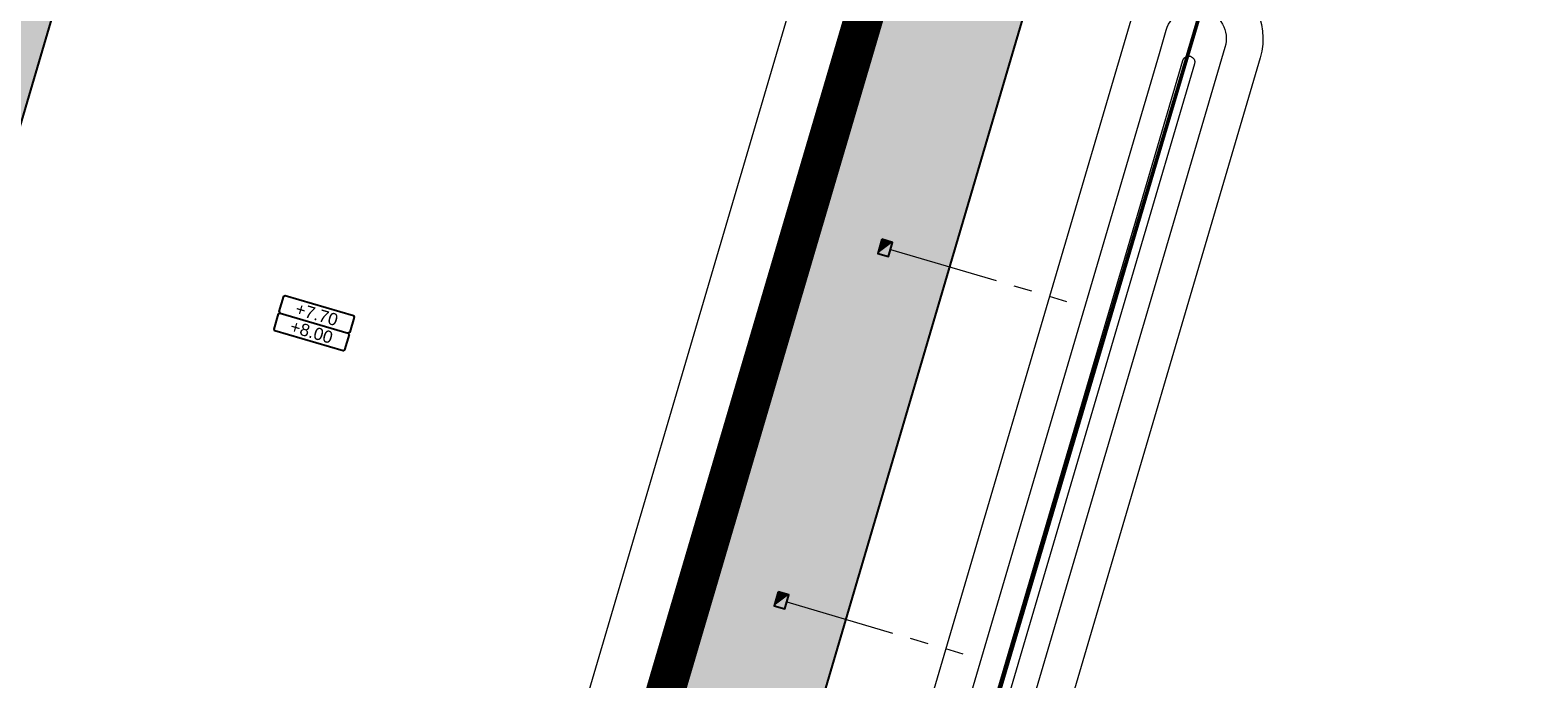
# Model space of a CAD drawing. Extents: x 98477 to 100410, y 398052 to 398969.
# Tile 369 of 374: x 98694 to 98756, y 398677 to 398703. Entities that reach past the tile are written whole.
import ezdxf
from ezdxf.enums import TextEntityAlignment as Align

# ---------------------------------------------------------------- set-up
doc = ezdxf.new("R2010")
doc.units = 0
doc.linetypes.add('AL-NUTSTRACE', pattern=[17, 5, -3.5, 0, -3.5, 5])
doc.linetypes.add('RI-RWA', pattern=[8.25, 4.5, -0.75, 0.75, -0.75, 0.75, -0.75])
for name, color, linetype, lineweight in [('N-GW-hoogtelijn laagte NAP +6.50', 110, 'AL-HOOGTELIJN +6.50', 18), ('N-GW-hoogtelijn laagte NAP +7.00', 100, 'AL-HOOGTELIJN +7.00', 18), ('N-GW-insteek', 60, 'Continuous', 18), ('N-KO-kantbegrenzing grondwerk', 70, 'Continuous', 25), ('N-KO-kantverharding', 2, 'Continuous', 25), ('N-RI-RWA kolkaansluitleiding', 132, 'RI-RWA', 18), ('N-RI-straatkolk', 7, 'Continuous', 25), ("N-VH-arcering 'MAT' grijs 251", 251, 'Continuous', 18), ('N-VH-arcering printbeton', 8, 'Continuous', 9), ('X-AL-afwerkhoogte', 4, 'Continuous', 30), ('X-AL-nutstrace VERWERKT', 252, 'AL-NUTSTRACE', 18), ('X-AL-planhoogte brm', 10, 'Continuous', 25), ('X-AL-planhoogte wrm', 252, 'Continuous', 25), ('X-AL-rapporttekening blauw', 125, 'Continuous', 25), ('X-AL-werkgrens', 4, 'AL-WERKGRENS', 50)]:
    doc.layers.add(name, color=color, linetype=linetype, lineweight=lineweight)
doc.layers.add('X-AL-contourlijnen', color=30, linetype='Continuous', plot=False)
doc.styles.add('CS Annotative', font='arial.ttf')
doc.styles.get("Standard").update_dxf_attribs({"font": 'txt.shx'})
doc.linetypes.add('AL-HOOGTELIJN +6.50', pattern='A,7.5,-1.5,["+6.50",Standard,S=0.9,R=0,X=-0.3,Y=-0.45],-4.5,22.5', length=36)
doc.linetypes.add('AL-HOOGTELIJN +7.00', pattern='A,7.5,-1.5,["+7.00",Standard,S=0.9,R=0,X=-0.3,Y=-0.45],-4.5,22.5', length=36)
doc.linetypes.add('AL-WERKGRENS', pattern='A,1.25,[67,NLCS.shx,S=1.25,R=0,X=0,Y=0],1.25,-1', length=3.5)

# ---------------------------------------------------------------- blocks, each defined once
blk = doc.blocks.new('*U280')
at = {"layer": 'X-AL-planhoogte brm', "flags": 128}
blk.add_lwpolyline([(-7.249999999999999, 3.75), (-7.499999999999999, 4), (-7.5, 7.25), (-7.25, 7.5), (7.25, 7.5), (7.5, 7.25), (7.5, 4), (7.25, 3.75)], dxfattribs=at)
at = {"layer": 'X-AL-planhoogte wrm', "flags": 128}
blk.add_lwpolyline([(7.5, 3.5), (7.5, 0.25), (7.25, 0), (-7.25, 0), (-7.5, 0.25), (-7.5, 3.5), (-7.25, 3.75), (7.25, 3.75)], close=True, dxfattribs=at)
at = {"layer": 'X-AL-planhoogte brm', "style": 'CS Annotative'}
blk.add_attdef('OMSCHRIJVING_afwerk', text='', height=2.5, dxfattribs=at).set_placement((0, 5.625), align=Align.MIDDLE_CENTER)
at = {"layer": 'X-AL-planhoogte wrm', "style": 'CS Annotative'}
blk.add_attdef('HOOGTE_eind', text='', height=2.5, dxfattribs=at).set_placement((0, 1.875), align=Align.MIDDLE_CENTER)
blk = doc.blocks.new('*U785')
blk.add_lwpolyline([(-0.655716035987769, 1.756605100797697), (-1.502740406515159, -1.121336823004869), (0.655716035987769, -1.756605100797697), (1.502740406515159, 1.121336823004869)], close=True)
blk.add_solid([(-0.655716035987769, 1.756605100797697), (1.502740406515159, 1.121336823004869), (-0.655716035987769, 1.756605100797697), (-1.502740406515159, -1.121336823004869)])
blk = doc.blocks.new('*U786')
blk.add_lwpolyline([(-0.655716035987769, 1.756605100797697), (-1.502740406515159, -1.121336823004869), (0.655716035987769, -1.756605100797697), (1.502740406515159, 1.121336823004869)], close=True)
blk.add_solid([(-0.655716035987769, 1.756605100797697), (1.502740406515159, 1.121336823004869), (-0.655716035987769, 1.756605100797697), (-1.502740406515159, -1.121336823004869)])

msp = doc.modelspace()

# ---------------------------------------------------------------- hatches: boundary and pattern name
at = {"layer": "N-VH-arcering 'MAT' grijs 251"}
h = msp.add_hatch(color=256, dxfattribs=at)
h.dxf.hatch_style = 1
edge = h.paths.add_edge_path()
edge.add_line((98697.29793046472, 398710.9331567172), (98673.55490959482, 398717.9211077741))
edge.add_line((98673.55490959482, 398717.9211077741), (98649.3322317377, 398725.0502295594))
edge.add_line((98649.3322317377, 398725.0502295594), (98626.54852484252, 398731.7558391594))
edge.add_line((98626.54852484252, 398731.7558391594), (98620.19584206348, 398710.1712747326))
edge.add_line((98620.19584206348, 398710.1712747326), (98657.84891556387, 398699.0893725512))
edge.add_arc((98657.35481801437, 398697.4105730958), 1.750000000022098, -16.400000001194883, 73.59999999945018, ccw=False)
edge.add_line((98659.03361746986, 398696.9164755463), (98653.9448376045, 398679.6262848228))
edge.add_line((98653.9448376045, 398679.6262848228), (98661.34096379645, 398677.4494865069))
edge.add_line((98661.34096379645, 398677.4494865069), (98660.60100529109, 398680.5081083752))
edge.add_arc((98665.21782004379, 398681.6250334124), 4.74999999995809, 163.6000000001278, 193.6000000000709, ccw=False)
edge.add_line((98660.66107866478, 398682.9661553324), (98664.30984432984, 398695.3635975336))
edge.add_arc((98665.98864378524, 398694.8694999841), 1.749999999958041, 73.5999999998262, 163.5999999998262, ccw=False)
edge.add_line((98666.48274133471, 398696.5482994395), (98667.2022268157, 398696.3365433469))
edge.add_line((98667.2022268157, 398696.3365433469), (98690.94524768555, 398689.3485922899))
edge.add_line((98690.94524768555, 398689.3485922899), (98697.29793046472, 398710.9331567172))
h.paths.add_polyline_path([(98660.64344900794, 398705.0425719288), (98630.4250588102, 398713.9363278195), (98628.2666023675, 398714.5715960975), (98630.94884620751, 398723.6850788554), (98671.71969012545, 398711.6855669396), (98690.42631262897, 398706.1799085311), (98687.74406878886, 398697.0664257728), (98669.03744628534, 398702.5720841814)], flags=16)
h = msp.add_hatch(color=256, dxfattribs=at)
h.dxf.hatch_style = 1
edge = h.paths.add_edge_path()
edge.add_line((98718.43378268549, 398647.9807238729), (98740.4324578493, 398722.7258099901))
edge.add_arc((98746.18834169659, 398721.0317612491), 6.000000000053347, 82.37631153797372, 163.5999999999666, ccw=False)
edge.add_line((98746.98433882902, 398726.9787259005), (98729.43353248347, 398729.3278892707))
edge.add_arc((98728.63753535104, 398723.3809246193), 5.999999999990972, -16.400000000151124, 82.37631153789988, ccw=False)
edge.add_line((98734.39341919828, 398721.6868758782), (98714.44365963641, 398653.9034077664))
edge.add_arc((98708.9276042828, 398655.5268711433), 5.750000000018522, 238.5999999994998, 343.5999999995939, ccw=False)
edge.add_line((98705.93179889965, 398650.618954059), (98682.96341873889, 398664.6389131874))
edge.add_line((98682.96341873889, 398664.6389131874), (98663.71975019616, 398676.3852986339))
edge.add_arc((98658.37940146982, 398667.6364029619), 10.24999999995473, 58.60000000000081, 73.59999999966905)
edge.add_line((98661.2734014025, 398677.4693712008), (98653.9448376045, 398679.6262848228))
edge.add_line((98653.9448376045, 398679.6262848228), (98652.69138276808, 398675.367410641))
edge.add_line((98652.69138276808, 398675.367410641), (98650.4694978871, 398667.8180934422))
edge.add_line((98650.4694978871, 398667.8180934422), (98633.21843489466, 398609.2040096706))
edge.add_arc((98628.6616935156, 398610.5451315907), 4.749999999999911, 253.5999999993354, 343.59999999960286, ccw=False)
edge.add_line((98627.32057159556, 398605.9883902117), (98591.63409174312, 398616.4914924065))
edge.add_line((98591.63409174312, 398616.4914924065), (98590.13768202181, 398611.4071283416))
edge.add_line((98590.13768202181, 398611.4071283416), (98624.46149638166, 398601.3050804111))
edge.add_line((98624.46149638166, 398601.3050804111), (98625.82416187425, 398600.9040261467))
edge.add_arc((98624.48303995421, 398596.3472847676), 4.750000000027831, -16.400000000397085, 73.59999999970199, ccw=False)
edge.add_line((98629.03978133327, 398595.0061628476), (98623.11061073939, 398574.8605693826))
edge.add_arc((98618.55386936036, 398576.2016913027), 4.749999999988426, 253.6000000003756, 343.59999999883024, ccw=False)
edge.add_line((98617.21274744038, 398571.6449499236), (98607.57164199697, 398574.4824815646))
edge.add_line((98607.57164199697, 398574.4824815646), (98591.46406188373, 398519.7536193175))
edge.add_line((98591.46406188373, 398519.7536193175), (98590.85321516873, 398517.6781402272))
edge.add_arc((98592.05235763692, 398517.3252134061), 1.250000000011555, 163.6000000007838, 293.1520675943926)
edge.add_arc((98619.96762949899, 398452.0432281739), 69.74999999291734, 95.80614527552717, 113.1520675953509, ccw=False)
edge.add_line((98612.91151005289, 398521.4354012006), (98618.30363164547, 398539.7562586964))
edge.add_line((98618.30363164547, 398539.7562586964), (98653.28573814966, 398658.6152601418))
edge.add_line((98653.28573814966, 398658.6152601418), (98656.01129096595, 398667.8758941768))
edge.add_arc((98660.56803234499, 398666.5347722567), 4.750000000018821, 58.59999999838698, 163.5999999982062, ccw=False)
edge.add_line((98663.04282809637, 398670.5891385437), (98680.49481789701, 398659.9363984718))
edge.add_line((98680.49481789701, 398659.9363984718), (98683.5437588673, 398658.0753169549))
edge.add_line((98683.5437588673, 398658.0753169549), (98686.6547666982, 398656.176349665))
edge.add_line((98686.6547666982, 398656.176349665), (98649.88495474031, 398531.2431785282))
edge.add_line((98649.88495474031, 398531.2431785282), (98654.9693187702, 398529.7467688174))
edge.add_line((98654.9693187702, 398529.7467688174), (98655.60458704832, 398531.90522526))
edge.add_line((98655.60458704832, 398531.90522526), (98658.42800161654, 398541.4983650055))
edge.add_line((98658.42800161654, 398541.4983650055), (98659.13385525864, 398543.8966499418))
edge.add_line((98659.13385525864, 398543.8966499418), (98662.66312346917, 398555.8880746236))
edge.add_line((98662.66312346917, 398555.8880746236), (98663.36897711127, 398558.2863595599))
edge.add_line((98663.36897711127, 398558.2863595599), (98665.48653803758, 398565.4812143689))
edge.add_line((98665.48653803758, 398565.4812143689), (98667.4064599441, 398572.0045493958))
edge.add_line((98667.4064599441, 398572.0045493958), (98670.93572815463, 398583.9959740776))
edge.add_line((98670.93572815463, 398583.9959740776), (98671.64158179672, 398586.3942590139))
edge.add_line((98671.64158179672, 398586.3942590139), (98675.17085000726, 398598.3856836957))
edge.add_line((98675.17085000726, 398598.3856836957), (98675.87670364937, 398600.783968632))
edge.add_line((98675.87670364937, 398600.783968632), (98677.28841093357, 398605.5805385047))
edge.add_line((98677.28841093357, 398605.5805385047), (98678.84128894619, 398610.8567653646))
edge.add_line((98678.84128894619, 398610.8567653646), (98682.37055715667, 398622.8481900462))
edge.add_line((98682.37055715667, 398622.8481900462), (98683.07641079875, 398625.2464749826))
edge.add_line((98683.07641079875, 398625.2464749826), (98686.60567900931, 398637.2378996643))
edge.add_line((98686.60567900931, 398637.2378996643), (98690.56389942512, 398650.6867789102))
edge.add_arc((98692.24269888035, 398650.1926813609), 1.749999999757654, 148.6000000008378, 163.6000000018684, ccw=False)
edge.add_line((98690.74898498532, 398651.1044482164), (98691.89312128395, 398652.9788443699))
edge.add_line((98691.89312128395, 398652.9788443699), (98696.62193884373, 398650.0923618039))
edge.add_line((98696.62193884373, 398650.0923618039), (98719.04623240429, 398636.4045145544))
edge.add_line((98719.04623240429, 398636.4045145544), (98725.56962339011, 398632.4226196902))
edge.add_line((98725.56962339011, 398632.4226196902), (98728.33097443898, 398636.9464389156))
edge.add_line((98728.33097443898, 398636.9464389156), (98721.80758345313, 398640.92833378))
edge.add_line((98721.80758345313, 398640.92833378), (98720.95403265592, 398641.4493434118))
edge.add_arc((98723.94983803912, 398646.3572604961), 5.750000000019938, 163.6000000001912, 238.59999999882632, ccw=False)
edge = h.paths.add_edge_path(flags=16)
edge.add_line((98619.01665961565, 398560.9505167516), (98618.31080597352, 398558.5522318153))
edge.add_line((98618.31080597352, 398558.5522318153), (98614.78153776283, 398546.5608071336))
edge.add_line((98614.78153776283, 398546.5608071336), (98614.07568412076, 398544.1625221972))
edge.add_line((98614.07568412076, 398544.1625221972), (98609.8405622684, 398529.7728125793))
edge.add_arc((98605.28382088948, 398531.1139344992), 4.749999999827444, 163.600000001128, 343.6000000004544, ccw=False)
edge.add_line((98600.72707951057, 398532.4550564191), (98602.84464043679, 398539.6499112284))
edge.add_line((98602.84464043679, 398539.6499112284), (98603.55049407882, 398542.0481961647))
edge.add_line((98603.55049407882, 398542.0481961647), (98607.0797622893, 398554.0396208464))
edge.add_line((98607.0797622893, 398554.0396208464), (98607.7856159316, 398556.4379057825))
edge.add_line((98607.7856159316, 398556.4379057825), (98609.90317685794, 398563.6327605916))
edge.add_arc((98614.4599182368, 398562.2916386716), 4.749999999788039, -16.40000000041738, 163.5999999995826, ccw=False)
at = {"layer": 'N-VH-arcering printbeton'}
h = msp.add_hatch(dxfattribs=at)
h.set_pattern_fill('CS-PRINTBETON', color=256, angle=4.765895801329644e-09)
h.set_pattern_definition([(28.60000000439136, (19451.65485901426, 79593.08197734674), (-0.2393459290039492, 0.4389914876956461), []), (28.60000000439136, (19451.99061890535, 79592.98315783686), (-0.2393459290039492, 0.4389914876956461), [0.5, -0.2])])
edge = h.paths.add_edge_path()
edge.add_line((98714.44365963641, 398653.9034077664), (98734.3934191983, 398721.6868758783))
edge.add_arc((98728.63753535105, 398723.3809246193), 5.999999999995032, 343.6000000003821, 385.0096221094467)
edge.add_line((98734.07495615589, 398725.9175473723), (98713.00468867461, 398654.3269199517))
edge.add_arc((98708.9276042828, 398655.5268711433), 4.250000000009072, 238.5999999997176, 343.60000000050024, ccw=False)
edge.add_line((98706.71331334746, 398651.8992802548), (98695.22259908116, 398658.9132421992))
edge.add_line((98695.22259908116, 398658.9132421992), (98694.44108463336, 398657.6329160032))
edge.add_line((98694.44108463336, 398657.6329160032), (98705.93179889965, 398650.618954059))
edge.add_arc((98708.9276042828, 398655.5268711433), 5.750000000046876, 238.5999999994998, 343.5999999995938)
at = {"layer": 'X-AL-rapporttekening blauw'}
h = msp.add_hatch(dxfattribs=at)
h.set_pattern_fill('ANSI31', color=256, scale=20)
h.set_pattern_definition([(45, (0, 0), (-0.3535533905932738, 0.3535533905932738), [])])
edge = h.paths.add_edge_path()
edge.add_arc((98577.95809893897, 398623.2268260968), 2.500000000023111, 253.6000000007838, 342.7419720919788)
edge.add_line((98580.34554490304, 398622.4851376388), (98611.72061965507, 398723.4794227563))
edge.add_arc((98796.65218403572, 398666.0282348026), 193.6500000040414, 158.0498743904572, 162.7419720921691, ccw=False)
edge.add_arc((98618.66309410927, 398737.7603326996), 1.750000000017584, 79.5397638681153, 158.0498743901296, ccw=False)
edge.add_line((98618.98081202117, 398739.4812497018), (98652.82799001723, 398733.232340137))
edge.add_arc((98744.55769001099, 399230.0856631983), 505.2499999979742, 259.5397638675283, 262.561970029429)
edge.add_line((98679.15116356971, 398729.0871115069), (98729.34265272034, 398722.5344958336))
edge.add_arc((98729.61450567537, 398724.6168252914), 2.099999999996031, 262.5619700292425, 352.5619700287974)
edge.add_line((98731.69683513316, 398724.3449723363), (98731.83276161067, 398725.3861370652))
edge.add_arc((98729.75043215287, 398725.6579900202), 2.099999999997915, 352.5619700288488, 442.5619700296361)
edge.add_line((98730.02228510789, 398727.740319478), (98679.83079595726, 398734.2929351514))
edge.add_arc((98744.55769000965, 399230.0856632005), 500.0000000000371, 259.5397638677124, 262.56197002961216, ccw=False)
edge.add_line((98653.78114375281, 398738.3950911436), (98619.93396575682, 398744.6440007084))
edge.add_arc((98618.66309410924, 398737.7603326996), 6.999999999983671, 79.53976386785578, 158.0498743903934)
edge.add_arc((98796.65218403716, 398666.0282348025), 198.9000000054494, 158.0498743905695, 162.7419720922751)
edge.add_line((98606.70698313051, 398725.0369685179), (98575.33079758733, 398624.0391078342))
edge.add_arc((98577.71824355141, 398623.2974193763), 2.500000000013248, 162.7419720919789, 253.5999999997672)
edge.add_line((98577.0123899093, 398620.8991344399), (98577.25224529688, 398620.8285411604))

# ---------------------------------------------------------------- linework, layer by layer
at = {"layer": 'N-GW-hoogtelijn laagte NAP +6.50', "flags": 128}
msp.add_lwpolyline([(98740.7181660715, 398703.3311515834, -1), (98743.11645100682, 398702.6252979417), (98740.49300461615, 398693.7115917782), (98726.99433543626, 398647.8470484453, -0.9999999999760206), (98724.59605049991, 398648.5529020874), (98740.43582461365, 398702.3718376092)], format="xyb", close=True, dxfattribs=at)
at = {"layer": 'N-GW-hoogtelijn laagte NAP +7.00', "flags": 128}
msp.add_lwpolyline([(98713.2001102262, 398662.9599795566), (98726.95907007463, 398709.7089147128, 0.459081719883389), (98720.36530801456, 398719.8943089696), (98695.61574089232, 398723.2687541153), (98660.63571305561, 398728.0380571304), (98657.27489003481, 398728.4962838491), (98627.44178536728, 398734.0041100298, 0.3841656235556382), (98618.3148488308, 398728.3957925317), (98614.38975138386, 398715.0594554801, 0.4142135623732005), (98621.15947656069, 398702.6429011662), (98648.49992483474, 398694.5961696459, -0.4142135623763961), (98651.88478742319, 398688.3878924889), (98651.88478742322, 398688.387892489, -0.4142135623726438), (98645.67651026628, 398685.0030299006), (98626.06781284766, 398690.7741833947, 0.3452610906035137), (98614.60242241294, 398686.2125695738, 0.03981989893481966), (98587.06879776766, 398628.8692554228, 0.02681577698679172), (98583.75382049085, 398618.6761508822), (98578.4545847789, 398598.8205768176, -0.01473012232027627), (98577.61158852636, 398595.9984052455, 0.002445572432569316), (98575.6335452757, 398589.9245847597, 0.0465115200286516), (98573.51528137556, 398580.3161526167, -0.06474828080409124), (98570.47698109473, 398568.5812402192, 0.03047291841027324), (98565.85599640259, 398554.7176598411), (98555.1634644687, 398514.6540787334, 0.3762911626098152), (98559.54456020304, 398505.7889963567, 0.1980183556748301), (98577.07486126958, 398505.771138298), (98594.87761863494, 398513.0882226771, -0.0724416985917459), (98613.33273670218, 398517.7088827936, -0.06158372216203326), (98622.16508797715, 398517.5117710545, 0.04144405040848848), (98637.69097283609, 398516.5403760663), (98672.74423847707, 398517.254018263, 0.3270130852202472), (98687.76758885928, 398528.7332401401), (98716.5371790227, 398626.4839218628, -0.6718751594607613), (98721.60305329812, 398626.9991783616, -0.1962615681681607), (98721.67954514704, 398626.2471294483), (98688.12811369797, 398512.2491448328, -0.3230870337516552), (98687.20335231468, 398511.5320834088, -0.00937468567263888), (98687.00126932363, 398511.5288880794)], format="xyb", dxfattribs=at)
msp.add_lwpolyline([(98725.498410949, 398645.420691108), (98724.53909697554, 398645.7030325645, -0.4142135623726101), (98723.0159088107, 398648.4967572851), (98739.27919510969, 398703.7546637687, -1), (98744.55542196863, 398702.2017857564), (98728.29213566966, 398646.9438792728, -0.4142135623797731)], format="xyb", close=True, dxfattribs=at)
at = {"layer": 'N-GW-insteek'}
msp.add_lwpolyline([(98739.44013449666, 398693.6760567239), (98726.03502146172, 398648.1293899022, -1), (98725.55536447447, 398648.2705606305), (98739.6724500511, 398696.2363026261), (98741.39513858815, 398702.0894961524, -1), (98741.87479557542, 398701.9483254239)], format="xyb", close=True, dxfattribs=at)
at = {"layer": 'N-KO-kantbegrenzing grondwerk', "flags": 128}
msp.add_lwpolyline([(98734.0749561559, 398725.9175473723), (98713.00468867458, 398654.3269199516, -0.4931454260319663), (98706.7133133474, 398651.8992802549), (98695.22259908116, 398658.9132421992), (98694.44108463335, 398657.6329160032)], format="xyb", dxfattribs=at)
at = {"layer": 'N-KO-kantverharding', "flags": 128}
for points in [[(98729.43353248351, 398729.3278892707, -0.4598233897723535), (98734.39341919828, 398721.6868758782), (98714.4436596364, 398653.9034077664, -0.4931454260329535), (98705.93179889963, 398650.618954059), (98682.96341873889, 398664.6389131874), (98663.71975019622, 398676.3852986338, 0.06381507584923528), (98661.34102975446, 398677.4492138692), (98660.60100529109, 398680.5081083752, -0.1316524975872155), (98660.66107866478, 398682.9661553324), (98664.30984432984, 398695.3635975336, -0.4142135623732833), (98666.4827413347, 398696.5482994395), (98667.2022268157, 398696.3365433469), (98690.94524768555, 398689.3485922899), (98697.29793046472, 398710.9331567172), (98673.55490959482, 398717.9211077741), (98649.3322317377, 398725.0502295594), (98626.54852484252, 398731.7558391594), (98620.19584206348, 398710.1712747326), (98657.84891556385, 398699.0893725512, -0.4142135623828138), (98659.03361746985, 398696.9164755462), (98653.9448376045, 398679.6262848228), (98652.69138276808, 398675.367410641), (98650.4694978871, 398667.8180934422), (98633.21843489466, 398609.2040096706, -0.4142135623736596)], [(98728.33097443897, 398636.9464389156), (98721.80758345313, 398640.92833378), (98720.95403265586, 398641.4493434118, -0.339454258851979), (98718.43378268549, 398647.9807238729), (98740.43245784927, 398722.72580999, -0.3700287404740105), (98746.98433882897, 398726.9787259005)]]:
    msp.add_lwpolyline(points, format="xyb", dxfattribs=at)
at = {"layer": 'N-RI-RWA kolkaansluitleiding', "flags": 128}
for points in [[(98729.45524392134, 398694.3715087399), (98737.39356705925, 398692.0351331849)], [(98725.2201220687, 398679.9817991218), (98733.15844520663, 398677.6454235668)]]:
    msp.add_lwpolyline(points, dxfattribs=at)
at = {"layer": 'X-AL-contourlijnen', "flags": 128}
for points in [[(98697.29793046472, 398710.9331567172), (98673.55490959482, 398717.9211077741), (98649.3322317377, 398725.0502295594), (98626.54852484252, 398731.7558391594), (98620.19584206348, 398710.1712747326), (98657.84891556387, 398699.0893725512, -0.4142135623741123), (98659.03361746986, 398696.9164755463), (98653.9448376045, 398679.6262848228), (98661.34096379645, 398677.4494865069), (98660.60100529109, 398680.5081083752, -0.1316524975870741), (98660.66107866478, 398682.9661553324), (98664.30984432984, 398695.3635975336, -0.4142135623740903), (98666.48274133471, 398696.5482994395), (98667.2022268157, 398696.3365433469), (98690.94524768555, 398689.3485922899)], [(98714.44365963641, 398653.9034077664), (98734.3934191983, 398721.6868758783, 0.1826758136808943), (98734.07495615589, 398725.9175473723), (98713.00468867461, 398654.3269199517, -0.4931454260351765), (98706.71331334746, 398651.8992802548), (98695.22259908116, 398658.9132421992), (98694.44108463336, 398657.6329160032), (98705.93179889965, 398650.618954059, 0.4931454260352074)]]:
    msp.add_lwpolyline(points, format="xyb", close=True, dxfattribs=at)
msp.add_lwpolyline([(98720.95403265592, 398641.4493434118, -0.339454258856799), (98718.43378268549, 398647.9807238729), (98740.4324578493, 398722.7258099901, -0.3700287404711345), (98746.98433882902, 398726.9787259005), (98729.43353248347, 398729.3278892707, -0.4598233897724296), (98734.39341919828, 398721.6868758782), (98714.44365963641, 398653.9034077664, -0.4931454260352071), (98705.93179889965, 398650.618954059), (98682.96341873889, 398664.6389131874), (98663.71975019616, 398676.3852986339, 0.06554346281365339), (98661.2734014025, 398677.4693712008), (98653.9448376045, 398679.6262848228), (98652.69138276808, 398675.367410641), (98650.4694978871, 398667.8180934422), (98633.21843489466, 398609.2040096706, -0.4142135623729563)], format="xyb", dxfattribs=at)
at = {"layer": 'X-AL-nutstrace VERWERKT', "const_width": 1.5, "flags": 128}
msp.add_lwpolyline([(98655.31178936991, 398509.6595197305), (98693.36387503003, 398638.9494155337), (98688.0876481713, 398640.502293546), (98691.09002010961, 398650.7034782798), (98695.47200495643, 398657.8823218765), (98706.32255612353, 398651.2591171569, 0.4931454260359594), (98713.7241741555, 398654.115163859), (98733.53544015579, 398721.4280712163)], format="xyb", dxfattribs=at)
at = {"layer": 'X-AL-werkgrens', "flags": 128}
msp.add_lwpolyline([(98808.884, 398653.132), (98808.423, 398663.421), (98808.23, 398681.048), (98807.806, 398687.32), (98809.078, 398705.338), (98806.691, 398706.587), (98796.805, 398708.179), (98787.068, 398710.438), (98777.495, 398713.62), (98767.85, 398717.087), (98758.199, 398720.017), (98747.57416783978, 398722.49596084), (98738.459, 398691.713), (98685.03, 398511.28), (98828.281, 398490.904), (98840.703, 398489.178), (98816.542, 398603.463), (98813.169, 398619.998), (98811.714, 398628.656), (98810.631, 398635.384), (98809.779, 398642.692)], close=True, dxfattribs=at)

# ---------------------------------------------------------------- block references
at = {"layer": 'N-RI-straatkolk', "xscale": 0.2, "yscale": 0.2, "zscale": 0.2}
for name, p in [('*U786', (98729.23939827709, 398694.4350355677)), ('*U785', (98725.00427642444, 398680.0453259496))]:
    msp.add_blockref(name, p, dxfattribs=at)
at = {"layer": 'X-AL-afwerkhoogte'}
ref = msp.add_blockref('*U280', (98705.70634961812, 398690.6473609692), dxfattribs=dict(at, xscale=0.2, yscale=0.2, zscale=0.2, rotation=343.6000000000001))
ref.add_attrib('OMSCHRIJVING_afwerk', '+7.70', dxfattribs={"layer": 'X-AL-planhoogte brm', "linetype": 'Continuous', "height": 0.5, "rotation": 343.6000000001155, "style": 'CS Annotative'}).set_placement((98706.02398375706, 398691.7265891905), align=Align.MIDDLE_CENTER)
ref.add_attrib('HOOGTE_eind', '+8.00', dxfattribs={"layer": 'X-AL-planhoogte wrm', "linetype": 'Continuous', "height": 0.5, "rotation": 343.6000000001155, "style": 'CS Annotative'}).set_placement((98705.81222766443, 398691.0071037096), align=Align.MIDDLE_CENTER)

doc.saveas('drawing.dxf')
